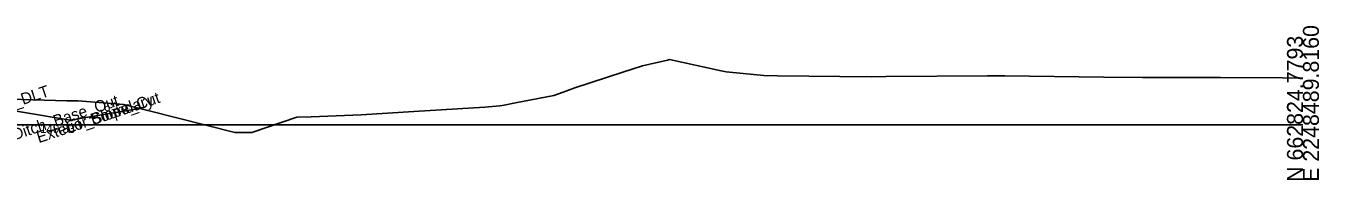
# Model space of a CAD drawing. Extents: x -26 to 2603, y -10 to 9566.
# Drawn here: x 375.8 to 602.8, y 7490.3 to 7517.3 of the extents above; entities that cross this region are included whole.
import ezdxf

# ---------------------------------------------------------------- set-up
doc = ezdxf.new("R2010")
doc.units = 0
for name, color, linetype in [('Exist Cross Section Cell', 7, 'Continuous'), ('Exist XS Ground Line', 7, 'Continuous'), ('Prop CMT Pvmt Course 2', 7, 'Continuous'), ('Prop XS Ditch Standard Text', 7, 'Continuous'), ('Prop XS Side Slope Text', 7, 'Continuous'), ('Scratch_Level_9', 7, 'Continuous')]:
    doc.layers.add(name, color=color, linetype=linetype)

msp = doc.modelspace()

# ---------------------------------------------------------------- linework, layer by layer
at = {"layer": 'Exist Cross Section Cell'}
msp.add_line((300, 7500), (600, 7500), dxfattribs=at)
at = {"layer": 'Exist XS Ground Line'}
for p, q in [((480.61, 7509.22), (484.08, 7510.36)), ((484.08, 7510.36), (488.42, 7511.36)), ((488.42, 7511.36), (488.77, 7511.42)), ((488.77, 7511.42), (497.88, 7509.46)), ((472.16, 7506.47), (480.61, 7509.22)), ((497.88, 7509.46), (498.76, 7509.26)), ((498.76, 7509.26), (499.31, 7509.21)), ((499.31, 7509.21), (505.37, 7508.64)), ((505.37, 7508.64), (507.77, 7508.6)), ((507.77, 7508.6), (524.21, 7508.43)), ((524.21, 7508.43), (526.77, 7508.45)), ((526.77, 7508.45), (544.62, 7508.57)), ((544.62, 7508.57), (547.64, 7508.57)), ((547.64, 7508.57), (565.05, 7508.33)), ((565.05, 7508.33), (571.81, 7508.32)), ((571.81, 7508.32), (585.54, 7508.3)), ((585.54, 7508.3), (596.39, 7508.22)), ((596.39, 7508.22), (600, 7508.19)), ((468.48, 7505.15), (470.16, 7505.73)), ((470.16, 7505.73), (472.16, 7506.47)), ((459.01, 7503.3), (459.79, 7503.42)), ((459.79, 7503.42), (461.78, 7503.84)), ((461.78, 7503.84), (468.48, 7505.15)), ((397.44, 7502.43), (397.45, 7502.43)), ((397.45, 7502.43), (412.47, 7498.67)), ((415.47, 7498.67), (423.38, 7501.31)), ((423.38, 7501.31), (425.87, 7501.4)), ((425.87, 7501.4), (434.7, 7501.76)), ((434.7, 7501.76), (443.89, 7502.31)), ((443.89, 7502.31), (456.36, 7503.11)), ((456.36, 7503.11), (459.01, 7503.3)), ((412.47, 7498.67), (415.47, 7498.67))]:
    msp.add_line(p, q, dxfattribs=at)
for points in [[(371, 7504.53), (383, 7504.23)], [(383, 7504.23), (385, 7504.18)], [(385, 7504.18), (393, 7503.54)], [(393, 7503.54), (397.44, 7502.43)]]:
    msp.add_lwpolyline(points, dxfattribs=at)
at = {"layer": 'Prop CMT Pvmt Course 2'}
for points in [[(358.11, 7504.38), (366.11, 7503.74), (383.59, 7500.83)], [(358.11, 7504.38), (366.11, 7503.74), (383.59, 7500.83)], [(358.11, 7504.38), (366.11, 7503.74), (383.59, 7500.83)], [(383.59, 7500.83), (395.74, 7502.85)], [(383.59, 7500.83), (395.74, 7502.85)], [(383.59, 7500.83), (395.74, 7502.85)]]:
    msp.add_lwpolyline(points, dxfattribs=at)

# ---------------------------------------------------------------- texts
at = {"layer": 'Exist Cross Section Cell'}
for s, p in [('E 2248489.8160', (602.8, 7490)), ('N 662824.7793', (600, 7490))]:
    msp.add_text(s, height=2.8, rotation=90, dxfattribs=at).set_placement(p)
at = {"layer": 'Prop XS Ditch Standard Text'}
msp.add_text('149.83', height=1.5, dxfattribs=at).set_placement((378.32, 7498.58))
at = {"layer": 'Prop XS Side Slope Text'}
msp.add_text('6:1', height=1.5, rotation=9.3764, dxfattribs=at).set_placement((389.61, 7502.29))
at = {"layer": 'Scratch_Level_9'}
for s, p in [('LT_Sub_OSS_DLT', (358.24, 7497.8)), ('LT_Slope_Cut', (383.31, 7498.52)), ('LT_SS_Ditch_Base_Out', (364.64, 7494.21)), ('Exterior Boundary', (378.09, 7496.78))]:
    msp.add_text(s, height=2, rotation=18.4332, dxfattribs=at).set_placement(p)

doc.saveas('drawing.dxf')
